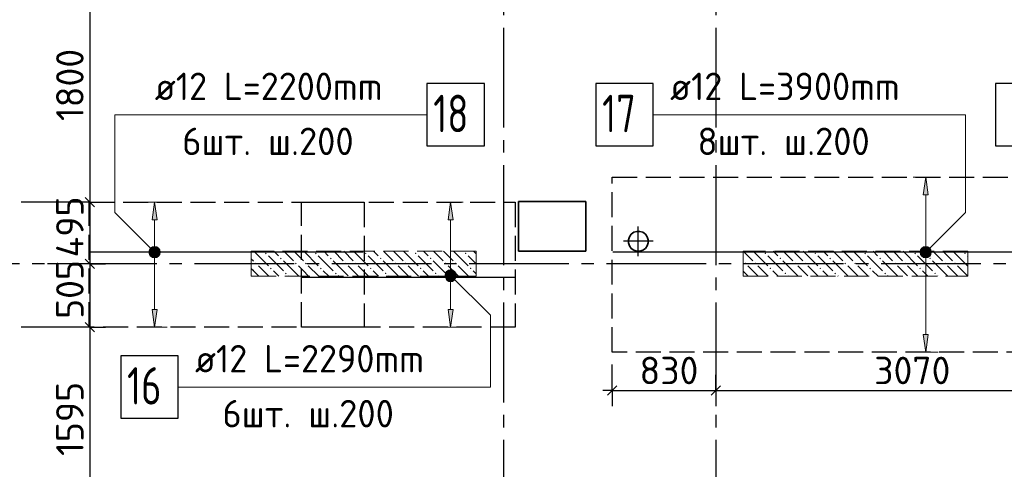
# Model space of a CAD drawing. Header units: millimetres. Extents: x 40580 to 1930067, y -240640 to 81020.
# Tile 262 of 656: x 769898 to 777785, y -206204 to -202605. Entities that reach past the tile are written whole.
import ezdxf

# ---------------------------------------------------------------- set-up
doc = ezdxf.new("R2010")
doc.units = ezdxf.units.MM
for name, pattern in [('______2', [270, 200, -70]), ('______5', [1100, 800, -100, 100, -100]), ('CENTER', [2, 1.25, -0.25, 0.25, -0.25])]:
    doc.linetypes.add(name, pattern=pattern)
for name, color, linetype, lineweight in [('Standard', 7, 'Continuous', 25), ('ДОП Верх по У', 7, 'Continuous', 25), ('ЖБ Перекрытие верхний уровень', 7, 'Continuous', 35), ('ОСИ', 7, 'CENTER', 15), ('Позиционная метка номер позиции', 7, 'Continuous', 13), ('Примечания', 7, 'Continuous', 13)]:
    doc.layers.add(name, color=color, linetype=linetype, lineweight=lineweight)
doc.layers.add('ЖБ Пилон', color=7, linetype='______2', lineweight=13, true_color=0xa0a0a0)
doc.styles.add('ISOCPEUR', font='isocpeur.ttf')

msp = doc.modelspace()

# ---------------------------------------------------------------- hatches: boundary and pattern name
at = {"layer": 'ДОП Верх по У', "linetype": 'Continuous', "lineweight": 13, "transparency": 33554687}
for points in [[(777175, -204005.6), (777155, -203865.6), (777135, -204005.6)], [(770998.4, -204205.6), (770978.4, -204065.6), (770958.4, -204205.6)], [(773369.9, -204205.6), (773349.9, -204065.6), (773329.9, -204205.6)], [(770940.9, -204465.6), (771015.9, -204465.6), (771010.7, -204446.8)], [(770940.9, -204465.6), (771010.7, -204446.8), (770946.2, -204446.8)], [(770946.2, -204484.3), (771015.9, -204465.6), (770940.9, -204465.6)], [(770946.2, -204446.8), (771010.7, -204446.8), (770997.2, -204433.3)], [(770946.2, -204446.8), (770997.2, -204433.3), (770959.7, -204433.3)], [(770946.2, -204484.3), (771010.7, -204484.3), (771015.9, -204465.6)], [(770959.7, -204497.8), (771010.7, -204484.3), (770946.2, -204484.3)], [(770959.7, -204433.3), (770997.2, -204433.3), (770978.4, -204428.1)], [(770959.7, -204497.8), (770997.2, -204497.8), (771010.7, -204484.3)], [(777117.5, -204465.6), (777192.5, -204465.6), (777187.3, -204446.8)], [(777117.5, -204465.6), (777187.3, -204446.8), (777122.8, -204446.8)], [(777122.8, -204484.3), (777192.5, -204465.6), (777117.5, -204465.6)], [(777122.8, -204446.8), (777187.3, -204446.8), (777173.8, -204433.3)], [(777122.8, -204446.8), (777173.8, -204433.3), (777136.3, -204433.3)], [(777122.8, -204484.3), (777187.3, -204484.3), (777192.5, -204465.6)], [(777136.3, -204497.8), (777187.3, -204484.3), (777122.8, -204484.3)], [(777136.3, -204433.3), (777173.8, -204433.3), (777155, -204428.1)], [(777136.3, -204497.8), (777173.8, -204497.8), (777187.3, -204484.3)], [(770997.2, -204497.8), (770959.7, -204497.8), (770978.4, -204503.1)], [(777173.8, -204497.8), (777136.3, -204497.8), (777155, -204503.1)], [(773312.4, -204665.6), (773387.4, -204665.6), (773382.1, -204646.8)], [(773312.4, -204665.6), (773382.1, -204646.8), (773317.6, -204646.8)], [(773317.6, -204646.8), (773382.1, -204646.8), (773368.6, -204633.3)], [(773317.6, -204646.8), (773368.6, -204633.3), (773331.1, -204633.3)], [(773331.1, -204633.3), (773368.6, -204633.3), (773349.9, -204628.1)], [(773317.6, -204684.3), (773387.4, -204665.6), (773312.4, -204665.6)], [(773317.6, -204684.3), (773382.1, -204684.3), (773387.4, -204665.6)], [(773331.1, -204697.8), (773382.1, -204684.3), (773317.6, -204684.3)], [(773331.1, -204697.8), (773368.6, -204697.8), (773382.1, -204684.3)], [(773368.6, -204697.8), (773331.1, -204697.8), (773349.9, -204703.1)]]:
    msp.add_hatch(color=7, dxfattribs=at).paths.add_polyline_path(points)
for points in [[(770998.4, -204925.6), (770978.4, -205065.6), (770958.4, -204925.6)], [(773369.9, -204925.6), (773349.9, -205065.6), (773329.9, -204925.6)], [(777175, -205125.6), (777155, -205265.6), (777135, -205125.6)]]:
    msp.add_hatch(color=7, dxfattribs=at).paths.add_polyline_path(points, flags=16)
at = {"layer": 'ЖБ Пилон', "linetype": 'Continuous', "lineweight": -3, "transparency": 33554687}
for points in [[(771863.7, -204475.5), (771870.2, -204469), (771876.7, -204475.5), (771870.2, -204482)], [(772263.7, -204475.5), (772270.2, -204469), (772276.7, -204475.5), (772270.2, -204482)], [(772663.7, -204475.5), (772670.2, -204469), (772676.7, -204475.5), (772670.2, -204482)], [(773063.7, -204475.5), (773070.2, -204469), (773076.7, -204475.5), (773070.2, -204482)], [(773463.7, -204475.5), (773470.2, -204469), (773476.7, -204475.5), (773470.2, -204482)], [(775863.7, -204475.5), (775870.2, -204469), (775876.7, -204475.5), (775870.2, -204482)], [(776263.7, -204475.5), (776270.2, -204469), (776276.7, -204475.5), (776270.2, -204482)], [(776663.7, -204475.5), (776670.2, -204469), (776676.7, -204475.5), (776670.2, -204482)], [(777063.7, -204475.5), (777070.2, -204469), (777076.7, -204475.5), (777070.2, -204482)], [(777463.7, -204475.5), (777470.2, -204469), (777476.7, -204475.5), (777470.2, -204482)], [(771783.7, -204555.5), (771790.2, -204549), (771796.7, -204555.5), (771790.2, -204562)], [(771983.7, -204515.5), (771990.2, -204509), (771996.7, -204515.5), (771990.2, -204522)], [(772103.7, -204555.5), (772110.2, -204549), (772116.7, -204555.5), (772110.2, -204562)], [(772183.7, -204555.5), (772190.2, -204549), (772196.7, -204555.5), (772190.2, -204562)], [(772383.7, -204515.5), (772390.2, -204509), (772396.7, -204515.5), (772390.2, -204522)], [(772503.7, -204555.5), (772510.2, -204549), (772516.7, -204555.5), (772510.2, -204562)], [(772583.7, -204555.5), (772590.2, -204549), (772596.7, -204555.5), (772590.2, -204562)], [(772783.7, -204515.5), (772790.2, -204509), (772796.7, -204515.5), (772790.2, -204522)], [(772903.7, -204555.5), (772910.2, -204549), (772916.7, -204555.5), (772910.2, -204562)], [(772983.7, -204555.5), (772990.2, -204549), (772996.7, -204555.5), (772990.2, -204562)], [(773183.7, -204515.5), (773190.2, -204509), (773196.7, -204515.5), (773190.2, -204522)], [(773303.7, -204555.5), (773310.2, -204549), (773316.7, -204555.5), (773310.2, -204562)], [(773383.7, -204555.5), (773390.2, -204549), (773396.7, -204555.5), (773390.2, -204562)], [(775703.7, -204555.5), (775710.2, -204549), (775716.7, -204555.5), (775710.2, -204562)], [(775783.7, -204555.5), (775790.2, -204549), (775796.7, -204555.5), (775790.2, -204562)], [(775983.7, -204515.5), (775990.2, -204509), (775996.7, -204515.5), (775990.2, -204522)], [(776103.7, -204555.5), (776110.2, -204549), (776116.7, -204555.5), (776110.2, -204562)], [(776183.7, -204555.5), (776190.2, -204549), (776196.7, -204555.5), (776190.2, -204562)], [(776383.7, -204515.5), (776390.2, -204509), (776396.7, -204515.5), (776390.2, -204522)], [(776503.7, -204555.5), (776510.2, -204549), (776516.7, -204555.5), (776510.2, -204562)], [(776583.7, -204555.5), (776590.2, -204549), (776596.7, -204555.5), (776590.2, -204562)], [(776783.7, -204515.5), (776790.2, -204509), (776796.7, -204515.5), (776790.2, -204522)], [(776903.7, -204555.5), (776910.2, -204549), (776916.7, -204555.5), (776910.2, -204562)], [(776983.7, -204555.5), (776990.2, -204549), (776996.7, -204555.5), (776990.2, -204562)], [(777183.7, -204515.5), (777190.2, -204509), (777196.7, -204515.5), (777190.2, -204522)], [(777303.7, -204555.5), (777310.2, -204549), (777316.7, -204555.5), (777310.2, -204562)], [(777383.7, -204555.5), (777390.2, -204549), (777396.7, -204555.5), (777390.2, -204562)], [(771903.7, -204595.5), (771910.2, -204589), (771916.7, -204595.5), (771910.2, -204602)], [(772023.7, -204635.5), (772030.2, -204629), (772036.7, -204635.5), (772030.2, -204642)], [(772303.7, -204595.5), (772310.2, -204589), (772316.7, -204595.5), (772310.2, -204602)], [(772423.7, -204635.5), (772430.2, -204629), (772436.7, -204635.5), (772430.2, -204642)], [(772703.7, -204595.5), (772710.2, -204589), (772716.7, -204595.5), (772710.2, -204602)], [(772823.7, -204635.5), (772830.2, -204629), (772836.7, -204635.5), (772830.2, -204642)], [(773103.7, -204595.5), (773110.2, -204589), (773116.7, -204595.5), (773110.2, -204602)], [(773223.7, -204635.5), (773230.2, -204629), (773236.7, -204635.5), (773230.2, -204642)], [(773503.7, -204595.5), (773510.2, -204589), (773516.7, -204595.5), (773510.2, -204602)], [(775903.7, -204595.5), (775910.2, -204589), (775916.7, -204595.5), (775910.2, -204602)], [(776023.7, -204635.5), (776030.2, -204629), (776036.7, -204635.5), (776030.2, -204642)], [(776303.7, -204595.5), (776310.2, -204589), (776316.7, -204595.5), (776310.2, -204602)], [(776423.7, -204635.5), (776430.2, -204629), (776436.7, -204635.5), (776430.2, -204642)], [(776703.7, -204595.5), (776710.2, -204589), (776716.7, -204595.5), (776710.2, -204602)], [(776823.7, -204635.5), (776830.2, -204629), (776836.7, -204635.5), (776830.2, -204642)], [(777103.7, -204595.5), (777110.2, -204589), (777116.7, -204595.5), (777110.2, -204602)], [(777223.7, -204635.5), (777230.2, -204629), (777236.7, -204635.5), (777230.2, -204642)]]:
    msp.add_hatch(color=7, dxfattribs=at).paths.add_polyline_path(points, flags=16)
at = {"layer": 'Позиционная метка номер позиции', "linetype": 'Continuous', "lineweight": 13, "transparency": 33554687}
for points in [[(770946.6, -204497.4), (770989.9, -204422.3), (770935.2, -204477)], [(770935.2, -204477), (770989.9, -204422.3), (770967, -204422.3)], [(770935.2, -204477), (770967, -204422.3), (770935.2, -204454.1)], [(770935.2, -204454.1), (770967, -204422.3), (770946.6, -204433.8)], [(770946.6, -204497.4), (771010.3, -204433.8), (770989.9, -204422.3)], [(770967, -204508.9), (771010.3, -204433.8), (770946.6, -204497.4)], [(770967, -204508.9), (771021.7, -204454.1), (771010.3, -204433.8)], [(770989.9, -204508.9), (771021.7, -204454.1), (770967, -204508.9)], [(770989.9, -204508.9), (771021.7, -204477), (771021.7, -204454.1)], [(771021.7, -204477), (770989.9, -204508.9), (771010.3, -204497.4)], [(777111.8, -204454.1), (777186.9, -204497.4), (777123.2, -204433.8)], [(777111.8, -204477), (777166.5, -204508.9), (777111.8, -204454.1)], [(777111.8, -204454.1), (777166.5, -204508.9), (777186.9, -204497.4)], [(777143.6, -204508.9), (777111.8, -204477), (777123.2, -204497.4)], [(777111.8, -204477), (777143.6, -204508.9), (777166.5, -204508.9)], [(777123.2, -204433.8), (777198.3, -204477), (777143.6, -204422.3)], [(777123.2, -204433.8), (777186.9, -204497.4), (777198.3, -204477)], [(777143.6, -204422.3), (777198.3, -204477), (777198.3, -204454.1)], [(777143.6, -204422.3), (777198.3, -204454.1), (777166.5, -204422.3)], [(777166.5, -204422.3), (777198.3, -204454.1), (777186.9, -204433.8)], [(773306.6, -204640.1), (773338.4, -204608.3), (773318.1, -204619.8)], [(773338.4, -204608.3), (773306.6, -204640.1), (773306.6, -204663)], [(773338.4, -204608.3), (773306.6, -204663), (773361.3, -204608.3)], [(773361.3, -204608.3), (773306.6, -204663), (773318.1, -204683.4)], [(773361.3, -204608.3), (773318.1, -204683.4), (773381.7, -204619.8)], [(773381.7, -204619.8), (773318.1, -204683.4), (773338.4, -204694.9)], [(773381.7, -204619.8), (773338.4, -204694.9), (773393.2, -204640.1)], [(773393.2, -204640.1), (773338.4, -204694.9), (773361.3, -204694.9)], [(773393.2, -204640.1), (773361.3, -204694.9), (773393.2, -204663)], [(773393.2, -204663), (773361.3, -204694.9), (773381.7, -204683.4)]]:
    msp.add_hatch(color=7, dxfattribs=at).paths.add_polyline_path(points)

# ---------------------------------------------------------------- linework, layer by layer
at = {"layer": 'Standard', "color": 7, "linetype": 'Continuous', "lineweight": -3, "transparency": 33554687}
for p, q in [((770460.2, -202265.6), (770460.2, -204065.6)), ((770460.2, -204065.6), (770460.2, -204558.6)), ((770460.2, -204558.6), (770460.2, -205065.6)), ((770460.2, -205065.6), (770460.2, -206658.6)), ((774643.2, -205572.7), (774568.2, -205572.7)), ((775473.2, -205572.7), (778543.2, -205572.7))]:
    msp.add_line(p, q, dxfattribs=at)
at = {"layer": 'Standard', "color": 251, "linetype": 'Continuous', "lineweight": -3, "true_color": 0x656565, "transparency": 33554687}
for p, q in [((770460.2, -204065.6), (770335.2, -204065.6)), ((770460.2, -204065.6), (770585.2, -204065.6)), ((770460.2, -204558.6), (770335.2, -204558.6)), ((770460.2, -204558.6), (770585.2, -204558.6)), ((770460.2, -205065.6), (770335.2, -205065.6)), ((770460.2, -205065.6), (770585.2, -205065.6)), ((774643.2, -205572.7), (774643.2, -205365.6)), ((774643.2, -205572.7), (774643.2, -205447.7)), ((775473.2, -205572.7), (775473.2, -205447.7)), ((774643.2, -205572.7), (774643.2, -205697.7)), ((775473.2, -205572.7), (775473.2, -205697.7)), ((775473.2, -205572.7), (775473.2, -205572.7))]:
    msp.add_line(p, q, dxfattribs=at)
at = {"layer": 'Standard', "color": 7, "linetype": 'Continuous', "lineweight": 25, "transparency": 33554687}
for p, q in [((770422.7, -204028.1), (770497.7, -204103.1)), ((770422.7, -204521.1), (770497.7, -204596.1)), ((770422.7, -205028.1), (770497.7, -205103.1)), ((774605.7, -205610.2), (774680.7, -205535.2)), ((775435.7, -205610.2), (775510.7, -205535.2))]:
    msp.add_line(p, q, dxfattribs=at)
at = {"layer": 'Standard', "color": 8, "linetype": '______5', "lineweight": -3, "transparency": 33554687}
for p, q in [((774853.2, -204498.1), (774853.2, -204259.1)), ((774972.7, -204378.6), (774733.7, -204378.6))]:
    msp.add_line(p, q, dxfattribs=at)
at = {"layer": 'Standard', "color": 251, "linetype": 'Continuous', "lineweight": -3, "true_color": 0x656565, "transparency": 33554687}
for points in [[(770460.2, -204065.6), (770443.2, -204065.6), (770443.2, -204065.6), (770443.2, -204065.6), (770443.2, -204065.6), (770443.2, -204065.6), (770443.2, -204065.6), (770443.2, -204065.6), (770443.2, -204065.6), (770443.2, -204065.6), (770443.2, -204065.6), (770443.2, -204065.6), (770443.2, -204065.6), (770443.2, -204065.6), (770443.2, -204065.6), (770443.2, -204065.6), (770443.2, -204065.6), (770443.2, -204065.6), (770443.2, -204065.6), (770443.2, -204065.6), (770443.2, -204065.6), (770443.2, -204065.6), (770443.2, -204065.6), (770443.2, -204065.6), (770443.2, -204065.6), (770443.2, -204065.6), (770443.2, -204065.6), (769910.2, -204065.6)], [(770460.2, -204558.6), (770443.2, -204558.6), (770443.2, -204558.6), (770443.2, -204558.6), (770443.2, -204558.6), (770443.2, -204558.6), (770443.2, -204558.6), (770443.2, -204558.6), (770443.2, -204558.6), (770443.2, -204558.6), (770443.2, -204558.6), (770443.2, -204558.6), (770443.2, -204558.6), (770443.2, -204558.6), (770443.2, -204558.6), (770443.2, -204558.6), (770443.2, -204558.6), (770443.2, -204558.6), (770443.2, -204558.6), (770443.2, -204558.6), (770443.2, -204558.6), (770443.2, -204558.6), (770443.2, -204558.6), (770443.2, -204558.6), (770443.2, -204558.6), (770121.7, -204558.6)], [(770460.2, -205065.6), (770443.2, -205065.6), (770443.2, -205065.6), (770443.2, -205065.6), (770443.2, -205065.6), (770443.2, -205065.6), (770443.2, -205065.6), (770443.2, -205065.6), (770443.2, -205065.6), (770443.2, -205065.6), (770443.2, -205065.6), (770443.2, -205065.6), (770443.2, -205065.6), (770443.2, -205065.6), (770443.2, -205065.6), (770443.2, -205065.6), (770443.2, -205065.6), (770443.2, -205065.6), (770443.2, -205065.6), (770443.2, -205065.6), (770443.2, -205065.6), (770443.2, -205065.6), (770443.2, -205065.6), (769910.2, -205065.6)]]:
    msp.add_lwpolyline(points, dxfattribs=at)
at = {"layer": 'Standard', "color": 7, "linetype": 'Continuous', "lineweight": -3, "transparency": 33554687}
msp.add_lwpolyline([(774643.2, -205572.7), (775144.7, -205572.7), (775144.7, -205572.7), (775404, -205572.7), (775404, -205572.7), (775473.2, -205572.7)], dxfattribs=at)
at = {"layer": 'ДОП Верх по У', "color": 7, "linetype": 'Continuous', "lineweight": 13, "transparency": 33554687}
for p, q in [((770960.2, -203365.6), (773046.2, -203365.6)), ((775087.2, -203365.6), (777173.2, -203365.6)), ((771282.1, -205545.6), (773368.1, -205545.6))]:
    msp.add_line(p, q, dxfattribs=at)
at = {"layer": 'ДОП Верх по У', "color": 251, "linetype": 'Continuous', "lineweight": 13, "true_color": 0x494949, "transparency": 33554687}
for p, q in [((777155, -203865.6), (777055, -203865.6)), ((777155, -203865.6), (777135, -204005.6)), ((777175, -204005.6), (777155, -203865.6)), ((777155, -203865.6), (777255, -203865.6)), ((777155, -203865.6), (777155, -203865.6)), ((777135, -204005.6), (777175, -204005.6)), ((777155, -204435.6), (777155, -204005.6)), ((770978.4, -204065.6), (770878.4, -204065.6)), ((770978.4, -204065.6), (770958.4, -204205.6)), ((770998.4, -204205.6), (770978.4, -204065.6)), ((770978.4, -204065.6), (771078.4, -204065.6)), ((770978.4, -204065.6), (770978.4, -204065.6)), ((773349.9, -204065.6), (773249.9, -204065.6)), ((773349.9, -204065.6), (773329.9, -204205.6)), ((773369.9, -204205.6), (773349.9, -204065.6)), ((773349.9, -204065.6), (773449.9, -204065.6)), ((773349.9, -204065.6), (773349.9, -204065.6)), ((770958.4, -204205.6), (770998.4, -204205.6)), ((770978.4, -204435.6), (770978.4, -204205.6)), ((773329.9, -204205.6), (773369.9, -204205.6)), ((773349.9, -204635.6), (773349.9, -204205.6)), ((770940.9, -204465.6), (770940.9, -204465.6)), ((771015.9, -204465.6), (771015.9, -204465.6)), ((777117.5, -204465.6), (777117.5, -204465.6)), ((777192.5, -204465.6), (777192.5, -204465.6)), ((770978.4, -204925.6), (770978.4, -204495.6)), ((777155, -205125.6), (777155, -204495.6)), ((773312.4, -204665.6), (773312.4, -204665.6)), ((773349.9, -204925.6), (773349.9, -204695.6)), ((773387.4, -204665.6), (773387.4, -204665.6)), ((770978.4, -205065.6), (770958.4, -204925.6)), ((770958.4, -204925.6), (770998.4, -204925.6)), ((770998.4, -204925.6), (770978.4, -205065.6)), ((773349.9, -205065.6), (773329.9, -204925.6)), ((773329.9, -204925.6), (773369.9, -204925.6)), ((773369.9, -204925.6), (773349.9, -205065.6)), ((770978.4, -205065.6), (770878.4, -205065.6)), ((770978.4, -205065.6), (771078.4, -205065.6)), ((770978.4, -205065.6), (770978.4, -205065.6)), ((773349.9, -205065.6), (773249.9, -205065.6)), ((773349.9, -205065.6), (773449.9, -205065.6)), ((773349.9, -205065.6), (773349.9, -205065.6)), ((777155, -205265.6), (777135, -205125.6)), ((777135, -205125.6), (777175, -205125.6)), ((777175, -205125.6), (777155, -205265.6)), ((777155, -205265.6), (777055, -205265.6)), ((777155, -205265.6), (777255, -205265.6)), ((777155, -205265.6), (777155, -205265.6))]:
    msp.add_line(p, q, dxfattribs=at)
at = {"layer": 'ДОП Верх по У', "color": 7, "linetype": 'Continuous', "lineweight": -3, "transparency": 33554687}
for p, q in [((772650.1, -204465.6), (770462.1, -204465.6)), ((778537.2, -204465.6), (774649.2, -204465.6)), ((772162.1, -204665.6), (773862.1, -204665.6))]:
    msp.add_line(p, q, dxfattribs=at)
at = {"layer": 'ДОП Верх по У', "color": 7, "linetype": 'Continuous', "lineweight": 25, "transparency": 33554687}
for points in [[(773160.2, -203615.6), (773620.2, -203615.6), (773620.2, -203115.6), (773160.2, -203115.6), (773160.2, -203615.6)], [(774513.2, -203615.6), (774973.2, -203615.6), (774973.2, -203115.6), (774513.2, -203115.6), (774513.2, -203615.6)], [(777713.2, -203615.6), (778173.2, -203615.6), (778173.2, -203115.6), (777713.2, -203115.6), (777713.2, -203615.6)], [(770708.1, -205795.6), (771168.1, -205795.6), (771168.1, -205295.6), (770708.1, -205295.6), (770708.1, -205795.6)]]:
    msp.add_lwpolyline(points, dxfattribs=at)
at = {"layer": 'ДОП Верх по У', "color": 251, "linetype": 'Continuous', "lineweight": 13, "true_color": 0x494949, "transparency": 33554687}
for centre in [(770978.4, -204465.6), (777155, -204465.6), (773349.9, -204665.6)]:
    msp.add_circle(centre, 37.5, dxfattribs=at)
at = {"layer": 'ЖБ Перекрытие верхний уровень', "transparency": 33554687}
for p, q in [((774433.2, -204058.6), (773893.2, -204058.6)), ((773893.2, -204058.6), (773893.2, -204458.6)), ((774433.2, -204458.6), (774433.2, -204058.6)), ((774796.2, -204321.6), (774781.4, -204342)), ((774816.6, -204306.7), (774796.2, -204321.6)), ((774840.6, -204298.9), (774816.6, -204306.7)), ((774865.9, -204298.9), (774840.6, -204298.9)), ((774889.9, -204306.7), (774865.9, -204298.9)), ((774910.3, -204321.6), (774889.9, -204306.7)), ((774925.1, -204342), (774910.3, -204321.6)), ((774781.4, -204342), (774773.6, -204366)), ((774773.6, -204366), (774773.6, -204391.2)), ((774773.6, -204391.2), (774781.4, -204415.2)), ((774932.9, -204366), (774925.1, -204342)), ((774925.1, -204415.2), (774932.9, -204391.2)), ((774932.9, -204391.2), (774932.9, -204366)), ((773893.2, -204458.6), (774433.2, -204458.6)), ((774781.4, -204415.2), (774796.2, -204435.6)), ((774796.2, -204435.6), (774816.6, -204450.5)), ((774816.6, -204450.5), (774840.6, -204458.3)), ((774840.6, -204458.3), (774865.9, -204458.3)), ((774865.9, -204458.3), (774889.9, -204450.5)), ((774889.9, -204450.5), (774910.3, -204435.6)), ((774910.3, -204435.6), (774925.1, -204415.2))]:
    msp.add_line(p, q, dxfattribs=at)
at = {"layer": 'ЖБ Пилон', "color": 253, "linetype": '______2', "lineweight": 13, "true_color": 0xa0a0a0, "transparency": 33554687}
for p, q in [((773553.2, -204458.6), (771753.2, -204458.6)), ((771753.2, -204458.6), (771753.2, -204658.6)), ((773553.2, -204658.6), (773553.2, -204458.6)), ((777493.2, -204458.6), (775693.2, -204458.6)), ((775693.2, -204458.6), (775693.2, -204658.6)), ((777493.2, -204658.6), (777493.2, -204458.6)), ((771753.2, -204658.6), (773553.2, -204658.6)), ((775693.2, -204658.6), (777493.2, -204658.6))]:
    msp.add_line(p, q, dxfattribs=at)
at = {"layer": 'ЖБ Пилон', "color": 9, "linetype": 'Continuous', "lineweight": -3, "true_color": 0xc7c7c7, "transparency": 33554687}
for p, q in [((771773.3, -204458.6), (771890.2, -204575.5)), ((771970.2, -204495.5), (771933.3, -204458.6)), ((772013.3, -204458.6), (772090.2, -204535.5)), ((772093.3, -204458.6), (772170.2, -204535.5)), ((772173.3, -204458.6), (772290.2, -204575.5)), ((772370.2, -204495.5), (772333.3, -204458.6)), ((772413.3, -204458.6), (772490.2, -204535.5)), ((772493.3, -204458.6), (772570.2, -204535.5)), ((772573.3, -204458.6), (772690.2, -204575.5)), ((772770.2, -204495.5), (772733.3, -204458.6)), ((772813.3, -204458.6), (772890.2, -204535.5)), ((772893.3, -204458.6), (772970.2, -204535.5)), ((772973.3, -204458.6), (773090.2, -204575.5)), ((773170.2, -204495.5), (773133.3, -204458.6)), ((773213.3, -204458.6), (773290.2, -204535.5)), ((773293.3, -204458.6), (773370.2, -204535.5)), ((773373.3, -204458.6), (773490.2, -204575.5)), ((773553.2, -204478.5), (773533.3, -204458.6)), ((775693.3, -204458.6), (775770.2, -204535.5)), ((775773.3, -204458.6), (775890.2, -204575.5)), ((775970.2, -204495.5), (775933.3, -204458.6)), ((776013.3, -204458.6), (776090.2, -204535.5)), ((776093.3, -204458.6), (776170.2, -204535.5)), ((776173.3, -204458.6), (776290.2, -204575.5)), ((776370.2, -204495.5), (776333.3, -204458.6)), ((776413.3, -204458.6), (776490.2, -204535.5)), ((776493.3, -204458.6), (776570.2, -204535.5)), ((776573.3, -204458.6), (776690.2, -204575.5)), ((776770.2, -204495.5), (776733.3, -204458.6)), ((776813.3, -204458.6), (776890.2, -204535.5)), ((776893.3, -204458.6), (776970.2, -204535.5)), ((776973.3, -204458.6), (777090.2, -204575.5)), ((777170.2, -204495.5), (777133.3, -204458.6)), ((777213.3, -204458.6), (777290.2, -204535.5)), ((777293.3, -204458.6), (777370.2, -204535.5)), ((777373.3, -204458.6), (777490.2, -204575.5)), ((771753.2, -204518.5), (771770.2, -204535.5)), ((771890.2, -204495.5), (772010.2, -204615.5)), ((772010.2, -204535.5), (772130.2, -204655.5)), ((772290.2, -204495.5), (772410.2, -204615.5)), ((772410.2, -204535.5), (772530.2, -204655.5)), ((772690.2, -204495.5), (772810.2, -204615.5)), ((772810.2, -204535.5), (772930.2, -204655.5)), ((773090.2, -204495.5), (773210.2, -204615.5)), ((773210.2, -204535.5), (773330.2, -204655.5)), ((773490.2, -204495.5), (773553.2, -204558.5)), ((775890.2, -204495.5), (776010.2, -204615.5)), ((776010.2, -204535.5), (776130.2, -204655.5)), ((776290.2, -204495.5), (776410.2, -204615.5)), ((776410.2, -204535.5), (776530.2, -204655.5)), ((776690.2, -204495.5), (776810.2, -204615.5)), ((776810.2, -204535.5), (776930.2, -204655.5)), ((777090.2, -204495.5), (777210.2, -204615.5)), ((777210.2, -204535.5), (777330.2, -204655.5)), ((777490.2, -204495.5), (777493.2, -204498.5)), ((771770.2, -204615.5), (771753.2, -204598.5)), ((771810.2, -204655.5), (771770.2, -204615.5)), ((771810.2, -204575.5), (771893.3, -204658.6)), ((771930.2, -204615.5), (771973.3, -204658.6)), ((772170.2, -204615.5), (772130.2, -204575.5)), ((772210.2, -204655.5), (772170.2, -204615.5)), ((772210.2, -204575.5), (772293.3, -204658.6)), ((772330.2, -204615.5), (772373.3, -204658.6)), ((772570.2, -204615.5), (772530.2, -204575.5)), ((772610.2, -204655.5), (772570.2, -204615.5)), ((772610.2, -204575.5), (772693.3, -204658.6)), ((772730.2, -204615.5), (772773.3, -204658.6)), ((772970.2, -204615.5), (772930.2, -204575.5)), ((773010.2, -204655.5), (772970.2, -204615.5)), ((773010.2, -204575.5), (773093.3, -204658.6)), ((773130.2, -204615.5), (773173.3, -204658.6)), ((773370.2, -204615.5), (773330.2, -204575.5)), ((773410.2, -204655.5), (773370.2, -204615.5)), ((773410.2, -204575.5), (773493.3, -204658.6)), ((773530.2, -204615.5), (773553.2, -204638.5)), ((775693.2, -204618.5), (775730.2, -204655.5)), ((775770.2, -204615.5), (775730.2, -204575.5)), ((775810.2, -204655.5), (775770.2, -204615.5)), ((775810.2, -204575.5), (775893.3, -204658.6)), ((775930.2, -204615.5), (775973.3, -204658.6)), ((776170.2, -204615.5), (776130.2, -204575.5)), ((776210.2, -204655.5), (776170.2, -204615.5)), ((776210.2, -204575.5), (776293.3, -204658.6)), ((776330.2, -204615.5), (776373.3, -204658.6)), ((776570.2, -204615.5), (776530.2, -204575.5)), ((776610.2, -204655.5), (776570.2, -204615.5)), ((776610.2, -204575.5), (776693.3, -204658.6)), ((776730.2, -204615.5), (776773.3, -204658.6)), ((776970.2, -204615.5), (776930.2, -204575.5)), ((777010.2, -204655.5), (776970.2, -204615.5)), ((777010.2, -204575.5), (777093.3, -204658.6)), ((777130.2, -204615.5), (777173.3, -204658.6)), ((777370.2, -204615.5), (777330.2, -204575.5)), ((777410.2, -204655.5), (777370.2, -204615.5)), ((777410.2, -204575.5), (777493.2, -204658.5)), ((772053.3, -204658.6), (772050.2, -204655.5)), ((772453.3, -204658.6), (772450.2, -204655.5)), ((772853.3, -204658.6), (772850.2, -204655.5)), ((773253.3, -204658.6), (773250.2, -204655.5)), ((776053.3, -204658.6), (776050.2, -204655.5)), ((776453.3, -204658.6), (776450.2, -204655.5)), ((776853.3, -204658.6), (776850.2, -204655.5)), ((777253.3, -204658.6), (777250.2, -204655.5))]:
    msp.add_line(p, q, dxfattribs=at)
at = {"layer": 'ОСИ', "color": 8, "linetype": '______5', "lineweight": -3, "transparency": 33554687}
for p, q in [((773773.2, -182868.6), (773773.2, -233188.6)), ((775473.2, -182868.6), (775473.2, -233188.6)), ((781997.8, -204558.6), (763043.9, -204558.6))]:
    msp.add_line(p, q, dxfattribs=at)
at = {"layer": 'Позиционная метка номер позиции', "color": 7, "linetype": 'Continuous', "lineweight": 13, "transparency": 33554687}
for p, q in [((770946.6, -204433.8), (770946.6, -204433.8)), ((771010.3, -204433.8), (771010.3, -204433.8)), ((777123.2, -204433.8), (777123.2, -204433.8)), ((777186.9, -204433.8), (777186.9, -204433.8)), ((770946.6, -204497.4), (770946.6, -204497.4)), ((771010.3, -204497.4), (771010.3, -204497.4)), ((777123.2, -204497.4), (777123.2, -204497.4)), ((777186.9, -204497.4), (777186.9, -204497.4)), ((773318.1, -204619.8), (773318.1, -204619.8)), ((773381.7, -204619.8), (773381.7, -204619.8)), ((773318.1, -204683.4), (773318.1, -204683.4)), ((773381.7, -204683.4), (773381.7, -204683.4))]:
    msp.add_line(p, q, dxfattribs=at)
for points in [[(770978.4, -204465.6), (770660.2, -204147.4), (770660.2, -203365.6), (773160.2, -203365.6)], [(777155, -204465.6), (777473.2, -204147.4), (777473.2, -203365.6), (774973.2, -203365.6)], [(773349.9, -204651.6), (773668.1, -204969.8), (773668.1, -205545.6), (771168.1, -205545.6)]]:
    msp.add_lwpolyline(points, dxfattribs=at)
for centre in [(770978.4, -204465.6), (777155, -204465.6), (773349.9, -204651.6)]:
    msp.add_circle(centre, 45, dxfattribs=at)
at = {"layer": 'Примечания', "color": 7, "linetype": '______2', "lineweight": -3, "transparency": 33554687}
for p, q in [((774643.2, -203865.6), (778543.2, -203865.6)), ((774643.2, -205265.6), (774643.2, -203865.6)), ((770456.1, -204065.6), (772656.1, -204065.6)), ((770456.1, -205065.6), (770456.1, -204065.6)), ((772156.1, -204065.6), (773868.1, -204065.6)), ((772156.1, -205065.6), (772156.1, -204065.6)), ((772656.1, -204065.6), (772656.1, -205065.6)), ((773868.1, -204065.6), (773868.1, -205065.6)), ((772656.1, -205065.6), (770456.1, -205065.6)), ((773868.1, -205065.6), (772156.1, -205065.6)), ((778543.2, -205265.6), (774643.2, -205265.6))]:
    msp.add_line(p, q, dxfattribs=at)

# ---------------------------------------------------------------- texts
at = {"layer": 'Standard', "color": 7, "linetype": 'Continuous', "lineweight": 25, "transparency": 33554687, "char_height": 220, "attachment_point": 7, "rotation": 90, "style": 'ISOCPEUR'}
for s, insert, width in [('1800', (770410.2, -203415.8), 625.735), ('495', (770410.2, -204507.5), 516.396), ('505', (770410.2, -204999.7), 500.826), ('1595', (770410.2, -206096.6), 594.589)]:
    msp.add_mtext(s, dxfattribs=dict(at, insert=insert, width=width))
at = {"layer": 'Standard', "color": 7, "linetype": 'Continuous', "lineweight": 25, "transparency": 33554687, "char_height": 220, "attachment_point": 7, "style": 'ISOCPEUR'}
for s, insert, width in [('830', (774862.7, -205522.7), 516.396), ('3070', (776742.4, -205522.7), 657.046)]:
    msp.add_mtext(s, dxfattribs=dict(at, insert=insert, width=width))
at = {"layer": 'ДОП Верх по У', "color": 7, "linetype": 'Continuous', "lineweight": 13, "transparency": 33554687, "attachment_point": 7, "style": 'ISOCPEUR'}
for s, insert, char_height, width in [('\\W0.96;ø12 L=2200mm ', (770980.2, -203248.2), 220, 2152.025), ('\\W0.96;ø12 L=3900mm ', (775107.2, -203248.2), 220, 2152.012), ('\\W0.75;18', (773210.2, -203505.6), 300, 472.649), ('\\W0.75;17', (774563.2, -203505.6), 300, 472.641), ('\\W0.97;6шт. ш.200 ', (771200.2, -203688.3), 220, 1713.197), ('\\W0.97;8шт. ш.200 ', (775327.2, -203688.3), 220, 1713.203), ('\\W0.96;ø12 L=2290mm ', (771302.1, -205428.2), 220, 2152.025), ('\\W0.75;16', (770758.1, -205685.6), 300, 472.633), ('\\W0.97;6шт. ш.200 ', (771522.1, -205868.2), 220, 1713.203)]:
    msp.add_mtext(s, dxfattribs=dict(at, insert=insert, char_height=char_height, width=width))

doc.saveas('drawing.dxf')
